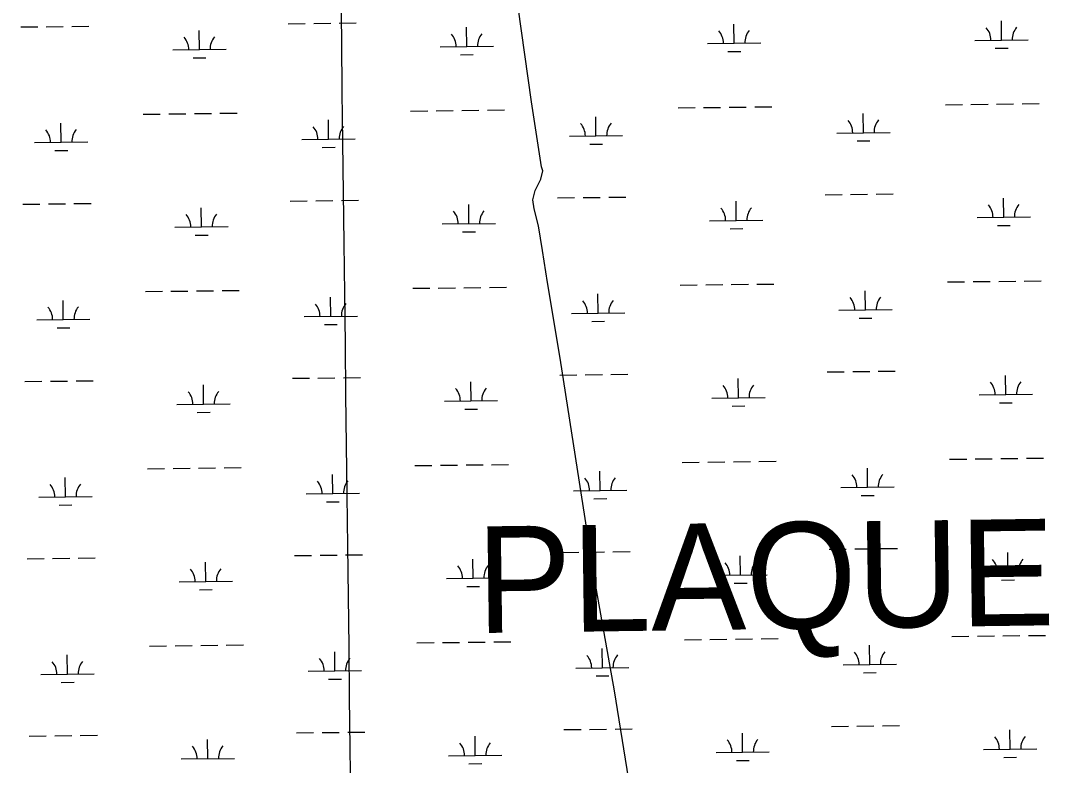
# Model space of a CAD drawing. Extents: x 3694830 to 3732949, y 415201 to 440970.
# Drawn here: x 3719490 to 3721433, y 430776 to 432173 of the extents above; entities that cross this region are included whole.
import ezdxf

# ---------------------------------------------------------------- set-up
doc = ezdxf.new("R2010")
doc.units = 0
for name, color, linetype in [('V-GRID-MAJR', 7, 'Continuous'), ('V-TOPO-GNAM-IDEN', 7, 'Continuous'), ('V-TOPO-SHOR', 7, 'Continuous'), ('V-WETL-SWMP', 7, 'Continuous')]:
    doc.layers.add(name, color=color, linetype=linetype)

msp = doc.modelspace()

# ---------------------------------------------------------------- linework, layer by layer
at = {"layer": 'V-GRID-MAJR'}
msp.add_spline([(3720228.281, 420868.82800000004), (3720155.153, 426926.124), (3720081.987, 432986.504), (3720008.822, 439046.89), (3720008.785, 439049.968)], degree=3, dxfattribs=at)
at = {"layer": 'V-TOPO-SHOR'}
msp.add_lwpolyline([(3720668.966, 430481.368), (3720636.6180000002, 430713.382), (3720604.17, 430915.472), (3720567.463, 431122.922), (3720502.609, 431539.928), (3720478.508, 431682.145), (3720469.092, 431742.023), (3720461.7660000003, 431788), (3720453.324, 431820.09), (3720451.245, 431837.195), (3720455.577, 431854.282), (3720466.335, 431875.618), (3720469.596, 431891.637), (3720467.484, 431899.12700000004), (3720448.659, 432021.02), (3720417.347, 432243.412)], dxfattribs=at)
at = {"layer": 'V-WETL-SWMP'}
for p, q in [((3719489.8366075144, 432161.43049651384), (3719521.8343293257, 432161.8121418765)), ((3719537.833190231, 432162.0029645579), (3719569.830912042, 432162.38460992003)), ((3719585.8297729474, 432162.57543260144), (3719617.8274947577, 432162.95707796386)), ((3719825.2105134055, 432118.9972881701), (3719824.7811615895, 432154.9947277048)), ((3719991.708874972, 432167.41646090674), (3720023.706596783, 432167.7981062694)), ((3720039.7054576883, 432167.9889289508), (3720071.7031794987, 432168.3705743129)), ((3720087.7020404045, 432168.56139699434), (3720119.6997622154, 432168.94304235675)), ((3720327.082780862, 432124.9832525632), (3720326.6534290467, 432160.9806920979)), ((3720828.9550483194, 432130.9692169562), (3720828.525696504, 432166.9666564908)), ((3721330.8273157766, 432136.9551813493), (3721330.3979639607, 432172.95262088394)), ((3721280.8308754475, 432136.35886047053), (3721380.8237561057, 432137.5515022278)), ((3719775.2140730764, 432118.4009672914), (3719875.2069537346, 432119.59360904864)), ((3720277.086340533, 432124.3869316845), (3720377.0792211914, 432125.57957344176)), ((3720778.9586079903, 432130.3728960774), (3720878.9514886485, 432131.56553783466)), ((3720817.1399395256, 432115.3961974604), (3720841.138230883, 432115.6824314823)), ((3721319.012206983, 432121.38216185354), (3721343.0104983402, 432121.6683958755)), ((3719813.3954046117, 432103.4242686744), (3719837.393695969, 432103.7105026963)), ((3720315.267672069, 432109.4102330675), (3720339.2659634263, 432109.6964670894)), ((3721369.412690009, 432017.3358592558), (3721401.4104118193, 432017.71750461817)), ((3719767.8027222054, 431998.233029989), (3719799.8004440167, 431998.61467535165)), ((3719815.7993049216, 431998.80549803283), (3719847.7970267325, 431999.1871433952)), ((3719863.7958876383, 431999.3779660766), (3719895.7936094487, 431999.759611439)), ((3720221.6784069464, 432003.6465263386), (3720253.676128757, 432004.0281717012)), ((3720269.674989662, 432004.2189943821), (3720301.6727114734, 432004.6006397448)), ((3720317.671572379, 432004.79146242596), (3720349.6692941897, 432005.1731077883)), ((3720365.668155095, 432005.3639304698), (3720397.6658769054, 432005.74557583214)), ((3720723.550674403, 432009.6324907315), (3720755.548396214, 432010.0141360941)), ((3720771.5472571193, 432010.2049587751), (3720803.5449789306, 432010.5866041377)), ((3720819.5438398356, 432010.77742681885), (3720851.5415616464, 432011.1590721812)), ((3720867.5404225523, 432011.3498948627), (3720899.5381443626, 432011.73154022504)), ((3721071.447119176, 431963.0363353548), (3721071.017767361, 431999.03377488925)), ((3721225.4229418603, 432015.6184551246), (3721257.420663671, 432016.00010048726)), ((3721273.419524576, 432016.1909231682), (3721305.4172463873, 432016.5725685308)), ((3721321.4161072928, 432016.763391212), (3721353.4138291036, 432017.1450365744)), ((3719565.830316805, 431945.0784421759), (3719565.4009649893, 431981.0758817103)), ((3719719.806139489, 431997.66056194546), (3719751.8038613, 431998.04220730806)), ((3720067.702584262, 431951.06440656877), (3720067.2732324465, 431987.0618461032)), ((3720569.574851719, 431957.0503709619), (3720569.1454999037, 431993.04781049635)), ((3721021.4506788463, 431962.44001447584), (3721121.4435595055, 431963.63265623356)), ((3719515.833876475, 431944.48212129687), (3719615.8267571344, 431945.67476305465)), ((3720017.7061439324, 431950.4680856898), (3720117.6990245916, 431951.66072744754)), ((3720519.5784113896, 431956.45405008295), (3720619.5712920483, 431957.64669184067)), ((3720557.759742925, 431941.47735146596), (3720581.758034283, 431941.7635854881)), ((3721059.6320103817, 431947.46331585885), (3721083.6303017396, 431947.749549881)), ((3719554.0152080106, 431929.5054226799), (3719578.013499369, 431929.79165670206)), ((3720055.8874754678, 431935.49138707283), (3720079.8857668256, 431935.77762109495)), ((3720999.421038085, 431846.73705088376), (3721031.418759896, 431847.1186962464)), ((3721047.417620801, 431847.3095189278), (3721079.4153426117, 431847.69116428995)), ((3721095.414203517, 431847.88198697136), (3721127.4119253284, 431848.2636323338)), ((3719493.8042357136, 431828.77915770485), (3719525.8019575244, 431829.16080306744)), ((3719541.80081843, 431829.3516257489), (3719573.79854024, 431829.73327111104)), ((3719589.797401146, 431829.92409379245), (3719621.795122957, 431830.3057391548)), ((3719995.676503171, 431834.76512209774), (3720027.674224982, 431835.14676746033)), ((3720043.673085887, 431835.3375901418), (3720075.670807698, 431835.71923550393)), ((3720091.669668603, 431835.91005818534), (3720123.6673904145, 431836.2917035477)), ((3720331.0504090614, 431792.3319137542), (3720330.621057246, 431828.3293532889)), ((3720497.548770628, 431840.75108649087), (3720529.5464924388, 431841.1327318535)), ((3720545.545353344, 431841.32355453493), (3720577.543075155, 431841.70519989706)), ((3720593.54193606, 431841.89602257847), (3720625.5396578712, 431842.2776679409)), ((3720832.9226765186, 431798.3178781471), (3720832.4933247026, 431834.3153176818)), ((3721334.7949439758, 431804.30384254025), (3721334.36559216, 431840.30128207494)), ((3719829.1781416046, 431786.3459493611), (3719828.7487897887, 431822.34338889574)), ((3721284.798503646, 431803.70752166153), (3721384.7913843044, 431804.9001634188)), ((3719779.181701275, 431785.7496284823), (3719879.1745819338, 431786.9422702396)), ((3720281.053968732, 431791.7355928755), (3720381.0468493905, 431792.92823463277)), ((3720782.926236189, 431797.7215572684), (3720882.9191168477, 431798.91419902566)), ((3721322.9798351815, 431788.73082304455), (3721346.9781265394, 431789.01705706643)), ((3719817.3630328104, 431770.77292986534), (3719841.3613241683, 431771.0591638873)), ((3720319.235300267, 431776.7588942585), (3720343.2335916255, 431777.0451282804)), ((3720821.1075677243, 431782.7448586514), (3720845.105859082, 431783.0310926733)), ((3720225.646035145, 431670.9951875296), (3720257.6437569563, 431671.3768328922)), ((3720273.6426178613, 431671.56765557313), (3720305.640339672, 431671.9493009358)), ((3720321.639200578, 431672.14012361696), (3720353.6369223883, 431672.5217689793)), ((3720369.6357832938, 431672.71259166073), (3720401.6335051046, 431673.09423702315)), ((3720727.5183026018, 431676.9811519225), (3720759.516024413, 431677.3627972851)), ((3720775.5148853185, 431677.553619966), (3720807.5126071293, 431677.9352653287)), ((3720823.5114680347, 431678.12608800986), (3720855.509189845, 431678.5077333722)), ((3720871.508050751, 431678.6985560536), (3720903.5057725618, 431679.08020141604)), ((3721229.390570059, 431682.9671163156), (3721261.3882918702, 431683.3487616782)), ((3721277.387152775, 431683.53958435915), (3721309.384874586, 431683.9212297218)), ((3721325.383735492, 431684.112052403), (3721357.3814573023, 431684.49369776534)), ((3721373.3803182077, 431684.6845204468), (3721405.3780400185, 431685.06616580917)), ((3719569.7979450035, 431612.4271033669), (3719569.3685931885, 431648.4245429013)), ((3719723.773767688, 431665.0092231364), (3719755.771489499, 431665.39086849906)), ((3719771.7703504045, 431665.58169118), (3719803.7680722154, 431665.9633365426)), ((3719819.766933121, 431666.1541592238), (3719851.764654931, 431666.5358045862)), ((3719867.763515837, 431666.7266272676), (3719899.7612376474, 431667.10827262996)), ((3720071.6702124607, 431618.4130677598), (3720071.240860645, 431654.4105072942)), ((3720573.5424799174, 431624.3990321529), (3720573.1131281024, 431660.3964716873)), ((3721075.4147473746, 431630.3849965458), (3721074.9853955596, 431666.38243608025)), ((3721025.418307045, 431629.78867566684), (3721125.411187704, 431630.98131742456)), ((3719519.801504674, 431611.8307824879), (3719619.794385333, 431613.0234242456)), ((3720021.673772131, 431617.81674688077), (3720121.6666527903, 431619.0093886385)), ((3720523.5460395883, 431623.8027112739), (3720623.538920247, 431624.99535303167)), ((3721063.599638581, 431614.81197704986), (3721087.597929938, 431615.098211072)), ((3719557.9828362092, 431596.8540838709), (3719581.9811275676, 431597.14031789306)), ((3720059.855103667, 431602.8400482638), (3720083.8533950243, 431603.12628228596)), ((3720561.727371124, 431608.8260126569), (3720585.7256624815, 431609.1122466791)), ((3721003.388666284, 431514.08571207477), (3721035.386388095, 431514.46735743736)), ((3721051.3852489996, 431514.65818011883), (3721083.382970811, 431515.03982548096)), ((3721099.3818317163, 431515.23064816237), (3721131.379553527, 431515.6122935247)), ((3719497.7718639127, 431496.12781889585), (3719529.7695857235, 431496.50946425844)), ((3719545.7684466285, 431496.70028693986), (3719577.7661684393, 431497.081932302)), ((3719593.7650293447, 431497.27275498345), (3719625.762751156, 431497.6544003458)), ((3719999.64413137, 431502.11378328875), (3720031.641853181, 431502.49542865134)), ((3720047.6407140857, 431502.68625133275), (3720079.638435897, 431503.06789669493)), ((3720095.637296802, 431503.25871937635), (3720127.6350186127, 431503.6403647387)), ((3720335.01803726, 431459.68057494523), (3720334.588685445, 431495.67801447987)), ((3720501.5163988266, 431508.0997476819), (3720533.514120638, 431508.48139304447)), ((3720549.512981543, 431508.67221572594), (3720581.510703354, 431509.05386108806)), ((3720597.509564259, 431509.2446837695), (3720629.50728607, 431509.62632913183)), ((3720836.8903047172, 431465.6665393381), (3720836.4609529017, 431501.66397887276)), ((3721338.762572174, 431471.65250373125), (3721338.333220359, 431507.64994326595)), ((3719833.1457698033, 431453.6946105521), (3719832.716417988, 431489.69205008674)), ((3719783.149329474, 431453.09828967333), (3719883.142210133, 431454.2909314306)), ((3720285.021596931, 431459.08425406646), (3720385.0144775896, 431460.2768958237)), ((3720786.893864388, 431465.07021845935), (3720886.886745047, 431466.2628602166)), ((3721288.7661318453, 431471.05618285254), (3721388.7590125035, 431472.2488246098)), ((3721326.9474633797, 431456.07948423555), (3721350.945754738, 431456.36571825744)), ((3719821.330661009, 431438.12159105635), (3719845.328952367, 431438.40782507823)), ((3720323.202928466, 431444.1075554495), (3720347.201219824, 431444.3937894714)), ((3720825.075195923, 431450.09351984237), (3720849.073487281, 431450.3797538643)), ((3720229.613663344, 431338.34384872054), (3720261.611385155, 431338.7254940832)), ((3720277.6102460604, 431338.91631676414), (3720309.607967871, 431339.29796212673)), ((3720325.6068287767, 431339.4887848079), (3720357.6045505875, 431339.8704301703)), ((3720373.6034114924, 431340.06125285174), (3720405.6011333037, 431340.4428982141)), ((3720731.485930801, 431344.32981311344), (3720763.4836526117, 431344.7114584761)), ((3720779.4825135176, 431344.90228115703), (3720811.480235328, 431345.2839265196)), ((3720827.4790962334, 431345.4747492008), (3720859.476818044, 431345.8563945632)), ((3720875.4756789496, 431346.04721724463), (3720907.473400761, 431346.428862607)), ((3721233.358198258, 431350.3157775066), (3721265.355920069, 431350.6974228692)), ((3721281.3547809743, 431350.88824555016), (3721313.3525027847, 431351.2698909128)), ((3721329.3513636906, 431351.460713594), (3721361.3490855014, 431351.84235895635)), ((3721377.3479464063, 431352.03318163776), (3721409.3456682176, 431352.4148270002)), ((3719727.741395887, 431332.3578843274), (3719759.739117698, 431332.73952969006)), ((3719775.737978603, 431332.930352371), (3719807.7357004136, 431333.3119977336)), ((3719823.7345613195, 431333.5028204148), (3719855.7322831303, 431333.88446577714)), ((3719871.7311440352, 431334.0752884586), (3719903.7288658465, 431334.45693382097)), ((3720075.63784066, 431285.7617289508), (3720075.208488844, 431321.7591684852)), ((3720577.5101081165, 431291.7476933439), (3720577.080756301, 431327.7451328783)), ((3721079.3823755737, 431297.7336577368), (3721078.953023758, 431333.7310972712)), ((3719573.765573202, 431279.7757645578), (3719573.336221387, 431315.7732040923)), ((3719523.7691328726, 431279.1794436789), (3719623.7620135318, 431280.3720854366)), ((3720025.6414003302, 431285.16540807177), (3720125.6342809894, 431286.3580498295)), ((3720527.513667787, 431291.1513724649), (3720627.506548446, 431292.3440142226)), ((3721029.385935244, 431297.1373368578), (3721129.3788159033, 431298.3299786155)), ((3721067.56726678, 431282.1606382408), (3721091.5655581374, 431282.446872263)), ((3719561.9504644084, 431264.2027450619), (3719585.948755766, 431264.488979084)), ((3720063.822731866, 431270.1887094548), (3720087.8210232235, 431270.4749434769)), ((3720565.6949993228, 431276.1746738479), (3720589.6932906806, 431276.4609078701)), ((3721007.356294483, 431181.43437326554), (3721039.354016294, 431181.81601862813)), ((3721055.352877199, 431182.00684130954), (3721087.3505990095, 431182.38848667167)), ((3721103.3494599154, 431182.57930935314), (3721135.3471817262, 431182.9609547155)), ((3719501.7394921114, 431163.47648008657), (3719533.7372139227, 431163.8581254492)), ((3719549.7360748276, 431164.0489481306), (3719581.7337966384, 431164.43059349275)), ((3719597.7326575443, 431164.62141617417), (3719629.7303793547, 431165.0030615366)), ((3720003.6117595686, 431169.46244447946), (3720035.6094813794, 431169.8440898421)), ((3720051.6083422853, 431170.0349125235), (3720083.6060640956, 431170.41655788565)), ((3720099.604925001, 431170.60738056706), (3720131.602646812, 431170.9890259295)), ((3720338.985665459, 431127.02923613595), (3720338.5563136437, 431163.02667567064)), ((3720505.4840270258, 431175.4484088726), (3720537.4817488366, 431175.83005423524)), ((3720553.4806097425, 431176.02087691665), (3720585.4783315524, 431176.4025222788)), ((3720601.477192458, 431176.59334496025), (3720633.474914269, 431176.9749903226)), ((3720840.8579329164, 431133.01520052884), (3720840.4285811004, 431169.01264006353)), ((3721342.730200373, 431139.001164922), (3721342.3008485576, 431174.99860445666)), ((3719837.113398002, 431121.0432717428), (3719836.6840461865, 431157.0407112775)), ((3720288.98922513, 431126.43291525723), (3720388.9821057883, 431127.6255570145)), ((3720790.8614925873, 431132.4188796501), (3720890.8543732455, 431133.6115214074)), ((3721292.733760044, 431138.40484404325), (3721392.726640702, 431139.5974858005)), ((3721330.9150915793, 431123.42814542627), (3721354.913382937, 431123.7143794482)), ((3719787.1169576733, 431120.4469508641), (3719887.109838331, 431121.63959262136)), ((3719825.2982892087, 431105.4702522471), (3719849.296580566, 431105.756486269)), ((3720327.1705566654, 431111.45621664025), (3720351.168848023, 431111.74245066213)), ((3720829.0428241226, 431117.44218103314), (3720853.04111548, 431117.728415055)), ((3720329.5744569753, 431006.8374459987), (3720361.572178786, 431007.21909136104)), ((3720377.571039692, 431007.4099140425), (3720409.5687615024, 431007.79155940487)), ((3720735.453559, 431011.6784743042), (3720767.451280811, 431012.0601196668)), ((3720783.4501417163, 431012.25094234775), (3720815.4478635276, 431012.6325877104)), ((3720831.4467244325, 431012.8234103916), (3720863.4444462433, 431013.20505575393)), ((3720879.443307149, 431013.3958784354), (3720911.4410289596, 431013.77752379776)), ((3721237.3258264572, 431017.66443869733), (3721269.323548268, 431018.04608406)), ((3721285.322409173, 431018.23690674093), (3721317.3201309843, 431018.6185521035)), ((3721333.3189918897, 431018.8093747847), (3721365.3167137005, 431019.1910201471)), ((3721381.315574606, 431019.38184282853), (3721413.3132964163, 431019.7634881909)), ((3719731.709024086, 430999.7065455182), (3719763.706745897, 431000.0881908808)), ((3719779.705606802, 431000.2790135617), (3719811.703328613, 431000.6606589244)), ((3719827.7021895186, 431000.85148160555), (3719859.6999113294, 431001.2331269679)), ((3719875.698772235, 431001.4239496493), (3719907.696494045, 431001.80559501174)), ((3720079.605468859, 430953.1103901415), (3720079.1761170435, 430989.1078296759)), ((3720233.581291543, 431005.6925099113), (3720265.5790133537, 431006.0741552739)), ((3720281.577874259, 431006.26497795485), (3720313.5755960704, 431006.6466233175)), ((3720581.4777363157, 430959.0963545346), (3720581.0483845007, 430995.0937940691)), ((3721083.350003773, 430965.0823189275), (3721082.9206519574, 431001.079758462)), ((3719577.733201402, 430947.1244257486), (3719577.3038495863, 430983.121865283)), ((3720029.6090285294, 430952.5140692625), (3720129.6019091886, 430953.70671102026)), ((3720531.481295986, 430958.50003365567), (3720631.4741766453, 430959.6926754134)), ((3721033.3535634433, 430964.48599804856), (3721133.3464441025, 430965.6786398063)), ((3721071.5348949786, 430949.5092994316), (3721095.5331863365, 430949.7955334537)), ((3719527.736761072, 430946.5281048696), (3719627.7296417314, 430947.72074662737)), ((3719565.9180926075, 430931.5514062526), (3719589.9163839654, 430931.8376402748)), ((3720067.7903600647, 430937.53737064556), (3720091.7886514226, 430937.8236046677)), ((3720569.6626275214, 430943.5233350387), (3720593.66091888, 430943.8095690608)), ((3719601.700285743, 430831.9700773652), (3719633.698007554, 430832.35172272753)), ((3720007.5793877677, 430836.81110567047), (3720039.5771095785, 430837.19275103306)), ((3720055.575970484, 430837.3835737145), (3720087.573692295, 430837.76521907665)), ((3720103.5725531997, 430837.95604175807), (3720135.570275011, 430838.3376871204)), ((3720509.451655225, 430842.7970700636), (3720541.4493770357, 430843.17871542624)), ((3720557.4482379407, 430843.36953810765), (3720589.4459597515, 430843.7511834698)), ((3720605.444820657, 430843.9420061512), (3720637.442542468, 430844.3236515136)), ((3720844.8255611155, 430800.36386171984), (3720844.3962092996, 430836.36130125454)), ((3721011.323922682, 430848.7830344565), (3721043.321644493, 430849.16467981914)), ((3721059.320505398, 430849.35550250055), (3721091.3182272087, 430849.7371478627)), ((3721107.3170881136, 430849.9279705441), (3721139.3148099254, 430850.3096159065)), ((3721346.6978285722, 430806.349826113), (3721346.2684767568, 430842.34726564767)), ((3719505.7071203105, 430830.8251412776), (3719537.7048421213, 430831.20678664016)), ((3719553.7037030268, 430831.3976093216), (3719585.701424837, 430831.77925468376)), ((3719841.081026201, 430788.3919329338), (3719840.6516743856, 430824.38937246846)), ((3720342.9532936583, 430794.37789732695), (3720342.523941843, 430830.37533686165)), ((3720292.9568533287, 430793.78157644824), (3720392.9497339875, 430794.97421820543)), ((3720794.829120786, 430799.76754084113), (3720894.8220014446, 430800.9601825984)), ((3721296.7013882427, 430805.75350523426), (3721396.6942689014, 430806.9461469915)), ((3719791.0845858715, 430787.79561205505), (3719891.0774665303, 430788.9882538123)), ((3720331.138184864, 430778.80487783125), (3720355.136476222, 430779.09111185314)), ((3720833.0104523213, 430784.79084222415), (3720857.008743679, 430785.07707624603)), ((3721334.882719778, 430790.7768066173), (3721358.8810111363, 430791.06304063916))]:
    msp.add_line(p, q, dxfattribs=at)
for centre, radius, start, end in [((3720773.7103824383, 432130.78513604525), 35.24628790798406, 359.91152952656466, 41.455187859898), ((3720884.188388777, 432132.1028366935), 35.246287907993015, 139.91152663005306, 181.4551849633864), ((3721275.5826498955, 432136.7711004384), 35.24628790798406, 359.91152952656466, 41.455187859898), ((3721386.0606562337, 432138.08880108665), 35.246287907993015, 139.91152663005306, 181.4551849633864), ((3719769.9658475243, 432118.81320725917), 35.24628790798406, 359.91152952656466, 41.455187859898), ((3719880.443853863, 432120.1309079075), 35.246287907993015, 139.91152663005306, 181.4551849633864), ((3720271.838114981, 432124.79917165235), 35.24628790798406, 359.91152952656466, 41.455187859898), ((3720382.31612132, 432126.1168723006), 35.246287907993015, 139.91152663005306, 181.4551849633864), ((3720514.3301858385, 431956.86629005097), 35.24628790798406, 359.91152952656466, 41.455187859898), ((3720624.8081921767, 431958.18399069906), 35.246287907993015, 139.91152663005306, 181.4551849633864), ((3721016.2024532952, 431962.8522544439), 35.24628790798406, 359.91152952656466, 41.455187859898), ((3721126.680459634, 431964.16995509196), 35.246287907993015, 139.91152663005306, 181.4551849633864), ((3719510.5856509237, 431944.89436126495), 35.24628790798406, 359.91152952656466, 41.455187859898), ((3719621.063657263, 431946.21206191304), 35.246287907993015, 139.91152663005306, 181.4551849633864), ((3720012.4579183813, 431950.88032565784), 35.24628790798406, 359.91152952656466, 41.455187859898), ((3720122.93592472, 431952.19802630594), 35.246287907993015, 139.91152663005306, 181.4551849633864), ((3721279.5502780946, 431804.1197616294), 35.24628790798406, 359.91152952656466, 41.455187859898), ((3721390.028284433, 431805.43746227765), 35.246287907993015, 139.91152663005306, 181.4551849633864), ((3719773.9334757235, 431786.1618684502), 35.24628790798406, 359.91152952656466, 41.455187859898), ((3719884.4114820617, 431787.4795690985), 35.246287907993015, 139.91152663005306, 181.4551849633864), ((3720275.80574318, 431792.1478328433), 35.24628790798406, 359.91152952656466, 41.455187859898), ((3720386.283749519, 431793.46553349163), 35.246287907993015, 139.91152663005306, 181.4551849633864), ((3720777.6780106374, 431798.1337972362), 35.24628790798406, 359.91152952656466, 41.455187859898), ((3720888.156016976, 431799.4514978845), 35.246287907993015, 139.91152663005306, 181.4551849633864), ((3720628.7758203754, 431625.53265189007), 35.246287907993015, 139.91152663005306, 181.4551849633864), ((3721020.1700814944, 431630.20091563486), 35.24628790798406, 359.91152952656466, 41.455187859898), ((3721130.6480878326, 431631.51861628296), 35.246287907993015, 139.91152663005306, 181.4551849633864), ((3719514.553279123, 431612.24302245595), 35.24628790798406, 359.91152952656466, 41.455187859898), ((3719625.0312854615, 431613.560723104), 35.246287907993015, 139.91152663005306, 181.4551849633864), ((3720016.4255465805, 431618.22898684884), 35.24628790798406, 359.91152952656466, 41.455187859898), ((3720126.9035529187, 431619.5466874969), 35.246287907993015, 139.91152663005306, 181.4551849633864), ((3720518.297814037, 431624.214951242), 35.24628790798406, 359.91152952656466, 41.455187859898), ((3721283.517906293, 431471.4684228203), 35.24628790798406, 359.91152952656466, 41.455187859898), ((3721393.995912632, 431472.78612346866), 35.246287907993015, 139.91152663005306, 181.4551849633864), ((3719777.901103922, 431453.5105296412), 35.24628790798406, 359.91152952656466, 41.455187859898), ((3719888.379110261, 431454.82823028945), 35.246287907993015, 139.91152663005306, 181.4551849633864), ((3720279.773371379, 431459.4964940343), 35.24628790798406, 359.91152952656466, 41.455187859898), ((3720390.251377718, 431460.8141946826), 35.246287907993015, 139.91152663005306, 181.4551849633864), ((3720781.645638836, 431465.4824584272), 35.24628790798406, 359.91152952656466, 41.455187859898), ((3720892.1236451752, 431466.80015907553), 35.246287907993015, 139.91152663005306, 181.4551849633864), ((3721024.137709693, 431297.54957682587), 35.24628790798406, 359.91152952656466, 41.455187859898), ((3721134.6157160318, 431298.8672774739), 35.246287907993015, 139.91152663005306, 181.4551849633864), ((3719518.520907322, 431279.59168364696), 35.24628790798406, 359.91152952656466, 41.455187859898), ((3719628.99891366, 431280.909384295), 35.246287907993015, 139.91152663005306, 181.4551849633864), ((3720020.393174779, 431285.57764803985), 35.24628790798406, 359.91152952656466, 41.455187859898), ((3720130.871181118, 431286.8953486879), 35.246287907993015, 139.91152663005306, 181.4551849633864), ((3720522.265442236, 431291.563612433), 35.24628790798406, 359.91152952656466, 41.455187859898), ((3720632.7434485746, 431292.881313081), 35.246287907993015, 139.91152663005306, 181.4551849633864), ((3721397.9635408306, 431140.13478465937), 35.246287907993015, 139.91152663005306, 181.4551849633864), ((3719781.868732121, 431120.8591908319), 35.24628790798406, 359.91152952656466, 41.455187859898), ((3719892.3467384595, 431122.1768914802), 35.246287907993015, 139.91152663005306, 181.4551849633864), ((3720283.740999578, 431126.845155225), 35.24628790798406, 359.91152952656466, 41.455187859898), ((3720394.2190059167, 431128.16285587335), 35.246287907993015, 139.91152663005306, 181.4551849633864), ((3720785.613267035, 431132.831119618), 35.24628790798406, 359.91152952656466, 41.455187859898), ((3720896.0912733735, 431134.14882026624), 35.246287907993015, 139.91152663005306, 181.4551849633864), ((3721287.485534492, 431138.8170840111), 35.24628790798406, 359.91152952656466, 41.455187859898), ((3721028.105337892, 430964.89823801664), 35.24628790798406, 359.91152952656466, 41.455187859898), ((3721138.583344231, 430966.2159386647), 35.246287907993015, 139.91152663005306, 181.4551849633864), ((3719522.4885355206, 430946.94034483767), 35.24628790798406, 359.91152952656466, 41.455187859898), ((3719632.96654186, 430948.25804548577), 35.246287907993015, 139.91152663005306, 181.4551849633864), ((3720024.3608029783, 430952.92630923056), 35.24628790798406, 359.91152952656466, 41.455187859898), ((3720134.8388093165, 430954.24400987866), 35.246287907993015, 139.91152663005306, 181.4551849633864), ((3720526.233070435, 430958.9122736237), 35.24628790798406, 359.91152952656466, 41.455187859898), ((3720636.7110767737, 430960.2299742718), 35.246287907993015, 139.91152663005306, 181.4551849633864), ((3720287.708627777, 430794.193816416), 35.24628790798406, 359.91152952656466, 41.455187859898), ((3720398.186634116, 430795.51151706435), 35.246287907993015, 139.91152663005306, 181.4551849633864), ((3720789.5808952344, 430800.1797808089), 35.24628790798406, 359.91152952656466, 41.455187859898), ((3720900.0589015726, 430801.49748145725), 35.246287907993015, 139.91152663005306, 181.4551849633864), ((3721291.453162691, 430806.16574520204), 35.24628790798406, 359.91152952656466, 41.455187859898), ((3721401.93116903, 430807.4834458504), 35.246287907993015, 139.91152663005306, 181.4551849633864), ((3719785.83636032, 430788.2078520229), 35.24628790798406, 359.91152952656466, 41.455187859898), ((3719896.3143666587, 430789.5255526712), 35.246287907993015, 139.91152663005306, 181.4551849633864)]:
    msp.add_arc(centre, radius, start, end, dxfattribs=at)

# ---------------------------------------------------------------- texts
at = {"layer": 'V-TOPO-GNAM-IDEN'}
msp.add_text('PLAQUEMINES', height=199.9995980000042, rotation=0.7811860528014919, dxfattribs=at).set_placement((3720346.6762321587, 431024.0185550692))

doc.saveas('drawing.dxf')
